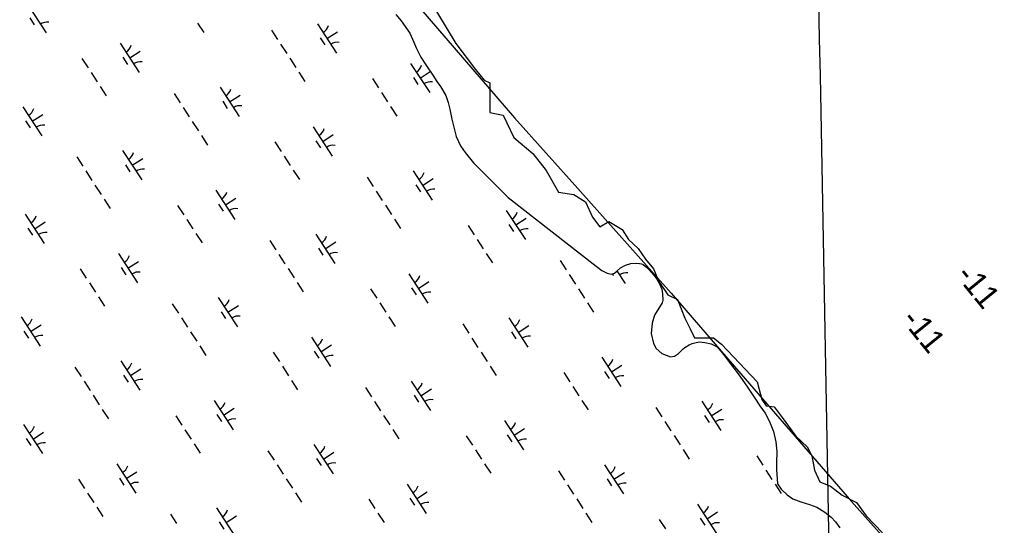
# Model space of a CAD drawing. Extents: x 3953924 to 3974542, y 193747 to 216192.
# Drawn here: x 3966813 to 3968213, y 198304 to 199028 of the extents above; entities that cross this region are included whole.
import ezdxf

# ---------------------------------------------------------------- set-up
doc = ezdxf.new("R2010")
doc.units = 0
for name, color, linetype in [('V-GRID-MAJR', 7, 'Continuous'), ('V-RIVR-EDGE', 7, 'Continuous'), ('V-RIVR-JETY', 7, 'Continuous'), ('V-RIVR-RANG', 7, 'Continuous'), ('V-WETL-SWMP', 7, 'Continuous')]:
    doc.layers.add(name, color=color, linetype=linetype)

msp = doc.modelspace()

# ---------------------------------------------------------------- linework, layer by layer
at = {"layer": 'V-GRID-MAJR'}
msp.add_spline([(3967994.9, 197070.8), (3967932.3, 200408.2), (3967818.6, 206468.2), (3967751, 210066.7)], degree=3, dxfattribs=at)
at = {"layer": 'V-RIVR-EDGE'}
msp.add_lwpolyline([(3967385.2, 199080.8), (3967437.7, 198993.7), (3967465.9, 198956.6), (3967478.7, 198941.2), (3967486.4, 198937.4), (3967486.4, 198895.1), (3967505.6, 198891.3), (3967521, 198859.2), (3967547.9, 198836.2), (3967567.1, 198811.9), (3967585, 198781.1), (3967606.8, 198777.3), (3967623.4, 198767), (3967633.7, 198745.3), (3967643.9, 198731.2), (3967656.7, 198738.9), (3967675.9, 198727.3), (3967684.9, 198713.2), (3967699, 198700.4), (3967709.2, 198685.1), (3967720.8, 198671), (3967728.4, 198653.1), (3967741.2, 198633.8), (3967755.3, 198627.4), (3967765.6, 198600.5), (3967773.3, 198585.2), (3967779.7, 198572.4), (3967806.6, 198572.4), (3967818.1, 198563.4), (3967869.3, 198509.6), (3967875.7, 198484), (3967882.1, 198475), (3967893.6, 198473.8), (3967905.2, 198458.4), (3967924.4, 198431.5), (3967941, 198416.1), (3967947.4, 198403.3), (3967951.3, 198382.8), (3967958.9, 198366.2), (3967974.3, 198359.8), (3967991, 198347), (3968011.5, 198336.7), (3968025.5, 198317.5), (3968048.6, 198293.2)], dxfattribs=at)
at = {"layer": 'V-RIVR-JETY'}
msp.add_lwpolyline([(3965387.4, 201766), (3965676.4, 201395.8), (3965795.6, 201267.6), (3965922, 201152), (3966044.8, 201002.1), (3966216.4, 200738.4), (3966283.2, 200639.1), (3966436.7, 200467.6), (3966530.6, 200361), (3966624.5, 200225.5), (3966685.9, 200111.8), (3966696.8, 200091.9), (3966718.4, 200064.8), (3966859.3, 199862.5), (3966893.6, 199812), (3967164.5, 199403.8), (3967289.1, 199197.9), (3967375.8, 199057.1), (3967522.1, 198887.3), (3967612.4, 198786.2), (3967746, 198636.3), (3967827.3, 198542.4), (3968004.3, 198338.3), (3968150.6, 198174)], dxfattribs=at)
at = {"layer": 'V-WETL-SWMP'}
for p, q in [((3966824.1, 199050.6), (3966851.3, 199008.7)), ((3967352.1, 199035), (3967359.7, 199026.3)), ((3966828, 199030.5), (3966834.5, 199020.4)), ((3967068.3, 199022.8), (3967077.1, 199009.4)), ((3967239.8, 199021.8), (3967267.1, 198979.9)), ((3967359.7, 199026.3), (3967372.2, 199008.6)), ((3967174, 199012.8), (3967182.7, 198999.4)), ((3967253.4, 199000.8), (3967268.5, 199010.6)), ((3967372.2, 199008.6), (3967375.9, 199000)), ((3966957.5, 198994), (3966984.8, 198952.1)), ((3967187.1, 198992.7), (3967195.8, 198979.3)), ((3967243.7, 199001.6), (3967250.2, 198991.6)), ((3967375.9, 199000), (3967381.5, 198986.3)), ((3966971.1, 198973), (3966986.2, 198982.9)), ((3967381.5, 198986.3), (3967387.8, 198974.1)), ((3966902.7, 198972.3), (3966911.5, 198958.9)), ((3966961.4, 198973.9), (3966967.9, 198963.8)), ((3967200.1, 198972.6), (3967208.9, 198959.2)), ((3967373.2, 198965.2), (3967400.5, 198923.3)), ((3967387.8, 198974.1), (3967395.7, 198961.5)), ((3966915.8, 198952.2), (3966924.6, 198938.8)), ((3967213.2, 198952.5), (3967222, 198939.1)), ((3967386.8, 198944.2), (3967401.3, 198953.6)), ((3967395.7, 198961.5), (3967404.8, 198948.5)), ((3967318.4, 198943.5), (3967327.2, 198930.1)), ((3967377.1, 198945), (3967383.6, 198935)), ((3967404.8, 198948.5), (3967410.9, 198939.5)), ((3967410.9, 198939.5), (3967415.8, 198932)), ((3966928.9, 198932.1), (3966937.6, 198918.7)), ((3967034.6, 198922.1), (3967043.3, 198908.7)), ((3967100.4, 198931), (3967127.7, 198889.1)), ((3967331.5, 198923.4), (3967340.3, 198910)), ((3967415.8, 198932), (3967423.7, 198919)), ((3967104.3, 198910.9), (3967110.8, 198900.8)), ((3967114, 198910.1), (3967129.1, 198919.9)), ((3967423.7, 198919), (3967427, 198909.2)), ((3967427, 198909.2), (3967429.1, 198899.5)), ((3966818.1, 198903.2), (3966845.4, 198861.3)), ((3967047.7, 198902), (3967056.4, 198888.6)), ((3967344.6, 198903.3), (3967353.4, 198889.8)), ((3967429.1, 198899.5), (3967432, 198885.4)), ((3966822, 198883.1), (3966828.5, 198873.1)), ((3966831.7, 198882.3), (3966846.8, 198892.1)), ((3967060.7, 198881.9), (3967069.5, 198868.5)), ((3967432, 198885.4), (3967438.5, 198860.4)), ((3967233.8, 198874.4), (3967261.1, 198832.5)), ((3967073.8, 198861.8), (3967082.6, 198848.3)), ((3967179, 198852.7), (3967187.8, 198839.3)), ((3967237.7, 198854.3), (3967244.2, 198844.2)), ((3967247.4, 198853.5), (3967262.5, 198863.3)), ((3967438.5, 198860.4), (3967444.8, 198847.1)), ((3966961, 198840.3), (3966988.3, 198798.4)), ((3967444.8, 198847.1), (3967451.2, 198837.6)), ((3967451.2, 198837.6), (3967463.4, 198823)), ((3966895.2, 198831.4), (3966903.9, 198817.9)), ((3966974.6, 198819.3), (3966989.7, 198829.2)), ((3967192.1, 198832.6), (3967200.9, 198819.2)), ((3966908.2, 198811.2), (3966917, 198797.8)), ((3966964.9, 198820.2), (3966971.4, 198810.1)), ((3967205.2, 198812.5), (3967214, 198799.1)), ((3967376.7, 198811.5), (3967404, 198769.5)), ((3967463.4, 198823), (3967483.6, 198802.4)), ((3967310.9, 198802.5), (3967319.6, 198789.1)), ((3967390.3, 198790.5), (3967405.4, 198800.3)), ((3967483.6, 198802.4), (3967512.6, 198773.1)), ((3966921.3, 198791.1), (3966930.1, 198777.7)), ((3967094.4, 198783.7), (3967121.7, 198741.8)), ((3967324, 198782.4), (3967332.7, 198769)), ((3967380.6, 198791.3), (3967387.1, 198781.3)), ((3966934.4, 198771), (3966943.2, 198757.6)), ((3967108, 198762.7), (3967123.1, 198772.5)), ((3967512.6, 198773.1), (3967638.9, 198675)), ((3967039.6, 198762), (3967048.4, 198748.6)), ((3967098.3, 198763.5), (3967104.8, 198753.5)), ((3967337.1, 198762.3), (3967345.8, 198748.9)), ((3967510.1, 198754.8), (3967537.4, 198712.9)), ((3966821.6, 198749.5), (3966848.8, 198707.6)), ((3967052.7, 198741.9), (3967061.5, 198728.5)), ((3967350.1, 198742.2), (3967358.9, 198728.8)), ((3967523.7, 198733.9), (3967538.8, 198743.7)), ((3966825.5, 198729.4), (3966832, 198719.3)), ((3966835.2, 198728.6), (3966850.3, 198738.4)), ((3967455.4, 198733.2), (3967464.1, 198719.7)), ((3967514, 198734.7), (3967520.6, 198724.6)), ((3967065.8, 198721.8), (3967074.6, 198708.4)), ((3967171.5, 198711.8), (3967180.2, 198698.4)), ((3967237.3, 198720.7), (3967264.6, 198678.8)), ((3967468.4, 198713), (3967477.2, 198699.6)), ((3967241.2, 198700.6), (3967247.7, 198690.5)), ((3967250.9, 198699.8), (3967266, 198709.6)), ((3966955, 198692.9), (3966982.3, 198651)), ((3967184.6, 198691.7), (3967193.3, 198678.3)), ((3967481.5, 198692.9), (3967490.3, 198679.5)), ((3966900.2, 198671.2), (3966909, 198657.8)), ((3966958.9, 198672.8), (3966965.4, 198662.7)), ((3966968.6, 198672), (3966983.7, 198681.8)), ((3967197.7, 198671.5), (3967206.4, 198658.1)), ((3967587.2, 198682.9), (3967595.9, 198669.5)), ((3967638.9, 198675), (3967647, 198668.7)), ((3967668.7, 198668.2), (3967673.5, 198672.4)), ((3967673.5, 198672.4), (3967680.9, 198676.2)), ((3967680.9, 198676.2), (3967688.4, 198678.7)), ((3967688.4, 198678.7), (3967696.1, 198679.4)), ((3967696.1, 198679.4), (3967700.8, 198678.9)), ((3967700.8, 198678.9), (3967703.9, 198678.1)), ((3967703.9, 198678.1), (3967706.2, 198677.2)), ((3967706.2, 198677.2), (3967711.2, 198673.2)), ((3967711.2, 198673.2), (3967714.2, 198670.1)), ((3967714.2, 198670.1), (3967721.5, 198662.2)), ((3967370.7, 198664.1), (3967398, 198622.2)), ((3967600.3, 198662.8), (3967609, 198649.4)), ((3967647, 198668.7), (3967654.7, 198665)), ((3967654.7, 198665), (3967660.1, 198663.7)), ((3967660.1, 198663.7), (3967664.8, 198664.8)), ((3967661.8, 198664.1), (3967663.4, 198661.7)), ((3967664.8, 198664.8), (3967668.7, 198668.2)), ((3967668.5, 198668.1), (3967680.3, 198650)), ((3967721.5, 198662.2), (3967725.6, 198656.3)), ((3967725.6, 198656.3), (3967729.4, 198649.6)), ((3966913.3, 198651.1), (3966922.1, 198637.7)), ((3967210.7, 198651.4), (3967219.5, 198638)), ((3967315.9, 198642.4), (3967324.7, 198629)), ((3967374.6, 198644), (3967381.2, 198633.9)), ((3967384.3, 198643.1), (3967399.4, 198653)), ((3967613.4, 198642.7), (3967622.1, 198629.3)), ((3967729.4, 198649.6), (3967732.7, 198642.1)), ((3967732.7, 198642.1), (3967733.8, 198635.5)), ((3966926.4, 198631), (3966935.1, 198617.6)), ((3967097.9, 198630), (3967125.2, 198588.1)), ((3967733.8, 198635.5), (3967734.4, 198626.5)), ((3967032.1, 198621), (3967040.8, 198607.6)), ((3967111.5, 198609), (3967126.6, 198618.8)), ((3967329, 198622.3), (3967337.8, 198608.9)), ((3967626.5, 198622.6), (3967635.2, 198609.2)), ((3967733.1, 198622.3), (3967722.3, 198604.6)), ((3967734.4, 198626.5), (3967733.1, 198622.3)), ((3966815.6, 198602.2), (3966842.9, 198560.3)), ((3967045.2, 198600.9), (3967053.9, 198587.5)), ((3967101.8, 198609.8), (3967108.3, 198599.8)), ((3967342.1, 198602.2), (3967350.9, 198588.8)), ((3967513.6, 198601.1), (3967540.9, 198559.2)), ((3967722.3, 198604.6), (3967719, 198593.4)), ((3966829.2, 198581.2), (3966844.3, 198591)), ((3967447.8, 198592.2), (3967456.5, 198578.8)), ((3967527.2, 198580.2), (3967542.3, 198590)), ((3967719, 198593.4), (3967717.5, 198578.7)), ((3966819.5, 198582), (3966826, 198572)), ((3967058.2, 198580.8), (3967067, 198567.4)), ((3967231.3, 198573.3), (3967258.6, 198531.4)), ((3967460.9, 198572.1), (3967469.6, 198558.7)), ((3967517.5, 198581), (3967524, 198570.9)), ((3967717.5, 198578.7), (3967720.7, 198564.2)), ((3967071.3, 198560.7), (3967080.1, 198547.3)), ((3967244.9, 198552.4), (3967260, 198562.2)), ((3967720.7, 198564.2), (3967724.9, 198557.2)), ((3967763.3, 198556.8), (3967765.7, 198558.3)), ((3967765.7, 198558.3), (3967772, 198562.5)), ((3967772, 198562.5), (3967776.3, 198564.3)), ((3967776.3, 198564.3), (3967781.8, 198565.8)), ((3967781.8, 198565.8), (3967786.8, 198566.8)), ((3967786.8, 198566.8), (3967794.2, 198565.9)), ((3967794.2, 198565.9), (3967803.5, 198563.8)), ((3967803.5, 198563.8), (3967812, 198559.4)), ((3967812, 198559.4), (3967819.2, 198551.1)), ((3967176.5, 198551.7), (3967185.3, 198538.3)), ((3967235.2, 198553.2), (3967241.7, 198543.2)), ((3967474, 198552), (3967482.7, 198538.6)), ((3967647, 198544.5), (3967674.3, 198502.6)), ((3967724.9, 198557.2), (3967732.9, 198550)), ((3967732.9, 198550), (3967745.2, 198545.1)), ((3967745.2, 198545.1), (3967751.1, 198546.2)), ((3967751.1, 198546.2), (3967756.6, 198549.9)), ((3967756.6, 198549.9), (3967763.3, 198556.8)), ((3967819.2, 198551.1), (3967824.5, 198544.3)), ((3967824.5, 198544.3), (3967831.3, 198535.3)), ((3966892.7, 198530.3), (3966901.4, 198516.9)), ((3966958.5, 198539.2), (3966985.8, 198497.3)), ((3967189.6, 198531.6), (3967198.4, 198518.1)), ((3967487.1, 198531.9), (3967495.8, 198518.4)), ((3967660.7, 198523.6), (3967675.7, 198533.4)), ((3967831.3, 198535.3), (3967840.4, 198522.7)), ((3966962.4, 198519.1), (3966968.9, 198509)), ((3966972.1, 198518.3), (3966987.2, 198528.1)), ((3967592.3, 198522.8), (3967601, 198509.4)), ((3967650.9, 198524.4), (3967657.5, 198514.3)), ((3967840.4, 198522.7), (3967847.6, 198512.8)), ((3966905.7, 198510.2), (3966914.5, 198496.8)), ((3967202.7, 198511.4), (3967211.5, 198498)), ((3967308.4, 198501.5), (3967317.1, 198488)), ((3967374.2, 198510.4), (3967401.5, 198468.5)), ((3967605.4, 198502.7), (3967614.1, 198489.3)), ((3967847.6, 198512.8), (3967855.2, 198501.8)), ((3967855.2, 198501.8), (3967866.1, 198486)), ((3966918.8, 198490.1), (3966927.6, 198476.6)), ((3967378.1, 198490.3), (3967384.6, 198480.2)), ((3967387.8, 198489.4), (3967402.9, 198499.3)), ((3967091.9, 198482.6), (3967119.2, 198440.7)), ((3967321.5, 198481.3), (3967330.2, 198467.9)), ((3967618.4, 198482.6), (3967627.2, 198469.2)), ((3967789.9, 198481.6), (3967817.2, 198439.7)), ((3967866.1, 198486), (3967873.3, 198475)), ((3967873.3, 198475), (3967880.5, 198464.4)), ((3966931.9, 198469.9), (3966940.7, 198456.5)), ((3967037.1, 198460.9), (3967045.9, 198447.5)), ((3967095.8, 198462.5), (3967102.3, 198452.4)), ((3967105.5, 198461.7), (3967120.6, 198471.5)), ((3967334.6, 198461.2), (3967343.3, 198447.8)), ((3967724.1, 198472.6), (3967732.8, 198459.2)), ((3967793.8, 198461.4), (3967800.4, 198451.4)), ((3967803.5, 198460.6), (3967818.6, 198470.4)), ((3967880.5, 198464.4), (3967886.8, 198452.6)), ((3966819.1, 198448.5), (3966846.3, 198406.6)), ((3967507.6, 198453.8), (3967534.9, 198411.9)), ((3967737.2, 198452.5), (3967745.9, 198439.1)), ((3967886.8, 198452.6), (3967892.4, 198438.1)), ((3966832.7, 198427.5), (3966847.8, 198437.3)), ((3967050.2, 198440.8), (3967059, 198427.4)), ((3967347.7, 198441.1), (3967356.4, 198427.7)), ((3967452.9, 198432.1), (3967461.6, 198418.7)), ((3967511.5, 198433.6), (3967518.1, 198423.6)), ((3967521.3, 198432.8), (3967536.3, 198442.6)), ((3967750.3, 198432.4), (3967759, 198419)), ((3967892.4, 198438.1), (3967896, 198423.3)), ((3966823, 198428.3), (3966829.5, 198418.3)), ((3967063.3, 198420.7), (3967072.1, 198407.3)), ((3967234.8, 198419.6), (3967262.1, 198377.7)), ((3967896, 198423.3), (3967897.3, 198409.6)), ((3967169, 198410.7), (3967177.7, 198397.3)), ((3967248.4, 198398.7), (3967263.5, 198408.5)), ((3967465.9, 198412), (3967474.7, 198398.6)), ((3967763.4, 198412.3), (3967772.1, 198398.9)), ((3967897.3, 198409.6), (3967897, 198394.1)), ((3966952.5, 198391.9), (3966979.8, 198350)), ((3967182.1, 198390.6), (3967190.8, 198377.2)), ((3967238.7, 198399.5), (3967245.2, 198389.5)), ((3967479, 198391.9), (3967487.8, 198378.5)), ((3967650.5, 198390.8), (3967677.8, 198348.9)), ((3967868.6, 198403.3), (3967877.3, 198389.9)), ((3967897, 198394.1), (3967896.8, 198384)), ((3966966.1, 198370.9), (3966981.2, 198380.7)), ((3967584.7, 198381.9), (3967593.4, 198368.5)), ((3967664.1, 198369.9), (3967679.2, 198379.7)), ((3967881.7, 198383.1), (3967890.4, 198369.7)), ((3967896.8, 198384), (3967898.3, 198363.4)), ((3966897.7, 198370.2), (3966906.5, 198356.8)), ((3966956.4, 198371.7), (3966962.9, 198361.7)), ((3967195.2, 198370.5), (3967203.9, 198357.1)), ((3967368.2, 198363), (3967395.5, 198321.1)), ((3967597.8, 198361.8), (3967606.5, 198348.4)), ((3967654.4, 198370.7), (3967660.9, 198360.6)), ((3967894.8, 198363), (3967903.5, 198349.6)), ((3967898.3, 198363.4), (3967903.6, 198355.9)), ((3966910.8, 198350.1), (3966919.6, 198336.7)), ((3967208.2, 198350.4), (3967217, 198337)), ((3967381.8, 198342.1), (3967396.9, 198351.9)), ((3967903.6, 198355.9), (3967912, 198347.5)), ((3967912, 198347.5), (3967920.5, 198341.9)), ((3967313.5, 198341.3), (3967322.2, 198327.9)), ((3967372.1, 198342.9), (3967378.7, 198332.8)), ((3967610.9, 198341.7), (3967619.6, 198328.2)), ((3967783.9, 198334.2), (3967811.2, 198292.3)), ((3967920.5, 198341.9), (3967931.7, 198337.8)), ((3967931.7, 198337.8), (3967944, 198333.7)), ((3967944, 198333.7), (3967954.8, 198330)), ((3966923.9, 198330), (3966932.7, 198316.5)), ((3967029.6, 198320), (3967038.3, 198306.6)), ((3967095.4, 198328.9), (3967122.7, 198287)), ((3967326.5, 198321.2), (3967335.3, 198307.8)), ((3967624, 198321.5), (3967632.7, 198308.1)), ((3967797.6, 198313.2), (3967812.6, 198323.1)), ((3967954.8, 198330), (3967966, 198322.8)), ((3967966, 198322.8), (3967975.1, 198315.6)), ((3967099.3, 198308.8), (3967105.8, 198298.7)), ((3967109, 198307.9), (3967124.1, 198317.8)), ((3967729.2, 198312.5), (3967737.9, 198299.1)), ((3967787.8, 198314.1), (3967794.4, 198304)), ((3967975.1, 198315.6), (3967981.2, 198308.9)), ((3967981.2, 198308.9), (3967987.7, 198300.6))]:
    msp.add_line(p, q, dxfattribs=at)
for centre, start, end in [((3966853, 199006.6), 82.2901, 123.8337), ((3967238.6, 199024.1), 302.2901, 343.8338), ((3966956.3, 198996.3), 302.2901, 343.8338), ((3967268.7, 198977.8), 82.2901, 123.8337), ((3966986.4, 198950), 82.2901, 123.8337), ((3967372, 198967.5), 302.2901, 343.8338), ((3967402.1, 198921.2), 82.2901, 123.8337), ((3967099.1, 198933.4), 302.2901, 343.8338), ((3966816.9, 198905.6), 302.2901, 343.8338), ((3967129.3, 198887.1), 82.2901, 123.8337), ((3966847, 198859.3), 82.2901, 123.8337), ((3967232.6, 198876.7), 302.2901, 343.8338), ((3966959.7, 198842.6), 302.2901, 343.8338), ((3967262.7, 198830.4), 82.2901, 123.8337), ((3966989.9, 198796.3), 82.2901, 123.8337), ((3967375.5, 198813.8), 302.2901, 343.8338), ((3967405.6, 198767.5), 82.2901, 123.8337), ((3967093.2, 198786), 302.2901, 343.8338), ((3967123.3, 198739.7), 82.2901, 123.8337), ((3966820.3, 198751.9), 302.2901, 343.8338), ((3967508.9, 198757.2), 302.2901, 343.8338), ((3967539, 198710.9), 82.2901, 123.8337), ((3966850.5, 198705.6), 82.2901, 123.8337), ((3967236.1, 198723), 302.2901, 343.8338), ((3966953.8, 198695.2), 302.2901, 343.8338), ((3967266.2, 198676.7), 82.2901, 123.8337), ((3966983.9, 198649), 82.2901, 123.8337), ((3967369.5, 198666.4), 302.2901, 343.8338), ((3967681.9, 198647.9), 82.2901, 123.8337), ((3967096.6, 198632.3), 302.2901, 343.8338), ((3967399.6, 198620.1), 82.2901, 123.8337), ((3966814.4, 198604.5), 302.2901, 343.8338), ((3967126.8, 198586), 82.2901, 123.8337), ((3967512.4, 198603.5), 302.2901, 343.8338), ((3966844.5, 198558.2), 82.2901, 123.8337), ((3967542.5, 198557.2), 82.2901, 123.8337), ((3967230.1, 198575.7), 302.2901, 343.8338), ((3967260.2, 198529.4), 82.2901, 123.8337), ((3966957.2, 198541.5), 302.2901, 343.8338), ((3967645.8, 198546.8), 302.2901, 343.8338), ((3967675.9, 198500.5), 82.2901, 123.8337), ((3966987.4, 198495.2), 82.2901, 123.8337), ((3967373, 198512.7), 302.2901, 343.8338), ((3967090.7, 198484.9), 302.2901, 343.8338), ((3967403.1, 198466.4), 82.2901, 123.8337), ((3967788.7, 198483.9), 302.2901, 343.8338), ((3966817.8, 198450.8), 302.2901, 343.8338), ((3967120.8, 198438.6), 82.2901, 123.8337), ((3967506.4, 198456.1), 302.2901, 343.8338), ((3967818.8, 198437.6), 82.2901, 123.8337), ((3966848, 198404.5), 82.2901, 123.8337), ((3967536.5, 198409.8), 82.2901, 123.8337), ((3967233.6, 198422), 302.2901, 343.8338), ((3967263.7, 198375.7), 82.2901, 123.8337), ((3966951.3, 198394.2), 302.2901, 343.8338), ((3967649.3, 198393.1), 302.2901, 343.8338), ((3966981.4, 198347.9), 82.2901, 123.8337), ((3967679.4, 198346.8), 82.2901, 123.8337), ((3967367, 198365.4), 302.2901, 343.8338), ((3967397.1, 198319.1), 82.2901, 123.8337), ((3967094.2, 198331.2), 302.2901, 343.8338), ((3967782.7, 198336.5), 302.2901, 343.8338), ((3967812.8, 198290.2), 82.2901, 123.8337)]:
    msp.add_arc(centre, 17.6, start, end, dxfattribs=at)

# ---------------------------------------------------------------- texts
at = {"layer": 'V-RIVR-RANG'}
for p in [(3968152.5, 198661.3), (3968074.5, 198597.9)]:
    msp.add_text('-11', height=33.5, rotation=309.1325, dxfattribs=at).set_placement(p)

doc.saveas('drawing.dxf')
